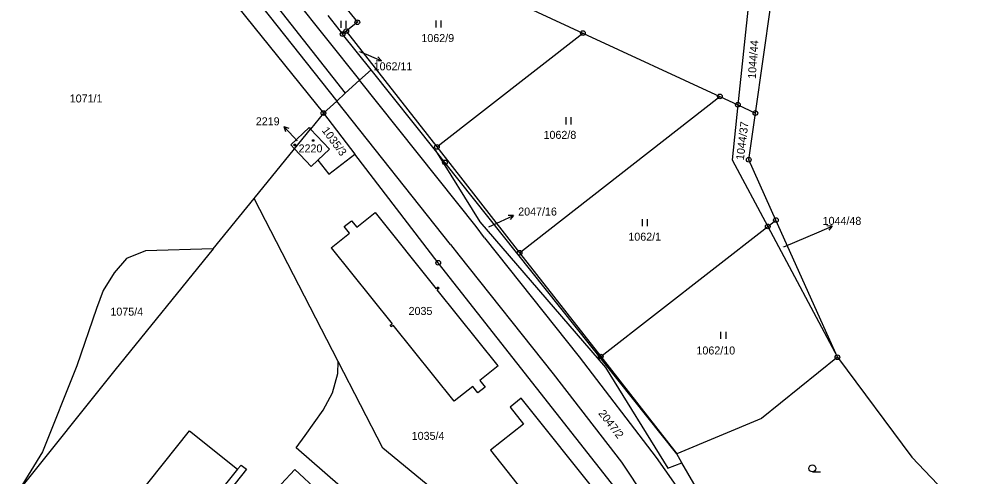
# Model space of a CAD drawing. Extents: x -795483 to -789093, y -1112258 to -1108741.
# Drawn here: x -792402.3 to -792200.5, y -1109355.1 to -1109257.9 of the extents above; entities that cross this region are included whole.
import ezdxf

# ---------------------------------------------------------------- set-up
doc = ezdxf.new("R2010")
doc.units = 0
for name, color, linetype in [('Komunikace', 7, 'Continuous'), ('Vrstva 1', 7, 'Continuous'), ('Vrstva 14', 7, 'Continuous'), ('Vrstva 15', 7, 'Continuous'), ('Vrstva 16', 7, 'Continuous'), ('Vrstva 2', 7, 'Continuous'), ('Vrstva 23', 7, 'Continuous'), ('Vrstva 25', 7, 'Continuous'), ('Vrstva 28', 7, 'Continuous')]:
    doc.layers.add(name, color=color, linetype=linetype)

msp = doc.modelspace()

# ---------------------------------------------------------------- linework, layer by layer
at = {"layer": 'Komunikace'}
for p, q in [((-792330.04, -1109264.77), (-792328.11, -1109265.6)), ((-792343.22, -1109283.83), (-792344.03, -1109282.95)), ((-792302.51, -1109302.09), (-792300.02, -1109300.94)), ((-792239.88, -1109306.37), (-792232.35, -1109303.14))]:
    msp.add_line(p, q, dxfattribs=at)
at = {"layer": 'Vrstva 1'}
for p, q in [((-792400.45, -1109199.92), (-792337.66, -1109277.91)), ((-792386.48, -1109205.79), (-792333.03, -1109273.68)), ((-792305.77, -1109250.11), (-792282.55, -1109260.87)), ((-792247.22, -1109253), (-792249.63, -1109276.13)), ((-792333.9, -1109254.3), (-792330.47, -1109258.59)), ((-792245.9, -1109277.88), (-792242.64, -1109254.93)), ((-792336.71, -1109257.17), (-792333.6, -1109261.08)), ((-792330.47, -1109258.59), (-792332.82, -1109260.46)), ((-792332.82, -1109260.46), (-792333.6, -1109261.08)), ((-792327.55, -1109268.68), (-792333.6, -1109261.08)), ((-792332.82, -1109260.46), (-792313.57, -1109285.1)), ((-792313.57, -1109285.1), (-792282.55, -1109260.87)), ((-792282.55, -1109260.87), (-792253.44, -1109274.36)), ((-792327.55, -1109268.68), (-792329.98, -1109270.9)), ((-792313.85, -1109285.88), (-792327.55, -1109268.68)), ((-792329.98, -1109270.9), (-792333.03, -1109273.68)), ((-792333.03, -1109273.68), (-792334.86, -1109275.35)), ((-792337.66, -1109277.91), (-792334.86, -1109275.35)), ((-792296, -1109307.6), (-792253.44, -1109274.36)), ((-792253.44, -1109274.36), (-792249.63, -1109276.13)), ((-792249.63, -1109276.13), (-792250.84, -1109287.81)), ((-792249.63, -1109276.13), (-792245.9, -1109277.88)), ((-792337.66, -1109277.91), (-792340.4, -1109281.29)), ((-792337.66, -1109277.91), (-792330.98, -1109286.63)), ((-792247.31, -1109287.81), (-792245.9, -1109277.88)), ((-792344.6, -1109284.67), (-792340.7, -1109280.97)), ((-792343.82, -1109285.51), (-792340.4, -1109281.29)), ((-792340.7, -1109280.97), (-792340.4, -1109281.29)), ((-792340.4, -1109281.29), (-792336.36, -1109285.54)), ((-792352.36, -1109296.04), (-792343.82, -1109285.51)), ((-792343.82, -1109285.51), (-792344.6, -1109284.67)), ((-792340.31, -1109289.26), (-792343.82, -1109285.51)), ((-792336.36, -1109285.54), (-792338.84, -1109287.88)), ((-792313.85, -1109285.88), (-792304.45, -1109301.03)), ((-792311.86, -1109288.38), (-792313.85, -1109285.88)), ((-792313.57, -1109285.1), (-792296, -1109307.6)), ((-792338.84, -1109287.88), (-792340.31, -1109289.26)), ((-792338.84, -1109287.88), (-792336.54, -1109290.89)), ((-792336.54, -1109290.89), (-792330.98, -1109286.63)), ((-792313.28, -1109309.74), (-792330.98, -1109286.63)), ((-792250.84, -1109287.81), (-792243.28, -1109302.01)), ((-792241.55, -1109300.66), (-792247.31, -1109287.81)), ((-792262.6, -1109350.37), (-792311.86, -1109288.38)), ((-792361.07, -1109306.78), (-792352.36, -1109296.04)), ((-792334.51, -1109330.77), (-792352.36, -1109296.04)), ((-792330.57, -1109302.19), (-792326.66, -1109299.05)), ((-792326.66, -1109299.05), (-792313.69, -1109315.25)), ((-792333.26, -1109302.04), (-792331.7, -1109300.79)), ((-792332.13, -1109303.45), (-792333.26, -1109302.04)), ((-792331.7, -1109300.79), (-792330.57, -1109302.19)), ((-792304.45, -1109301.03), (-792277.75, -1109332.01)), ((-792278.74, -1109329.7), (-792243.28, -1109302.01)), ((-792243.28, -1109302.01), (-792241.55, -1109300.66)), ((-792243.28, -1109302.01), (-792228.47, -1109329.84)), ((-792228.47, -1109329.84), (-792241.55, -1109300.66)), ((-792336.03, -1109306.59), (-792332.13, -1109303.45)), ((-792361.07, -1109306.78), (-792382.01, -1109332.59)), ((-792375.45, -1109307.18), (-792379.5, -1109308.85)), ((-792361.07, -1109306.78), (-792375.45, -1109307.18)), ((-792336.03, -1109306.59), (-792323.1, -1109322.72)), ((-792296, -1109307.6), (-792278.74, -1109329.7)), ((-792379.5, -1109308.85), (-792382.14, -1109311.85)), ((-792275.7, -1109357.64), (-792313.28, -1109309.74)), ((-792382.14, -1109311.85), (-792384.47, -1109315.62)), ((-792384.47, -1109315.62), (-792385.91, -1109319.46)), ((-792313.28, -1109314.92), (-792313.69, -1109315.25)), ((-792313.09, -1109315.16), (-792313.5, -1109315.49)), ((-792300.54, -1109331.64), (-792313.5, -1109315.49)), ((-792313.09, -1109315.16), (-792313.28, -1109314.92)), ((-792385.91, -1109319.46), (-792390.03, -1109331.66)), ((-792323.49, -1109323.04), (-792323.1, -1109322.72)), ((-792323.28, -1109323.29), (-792323.49, -1109323.04)), ((-792323.28, -1109323.29), (-792322.89, -1109322.98)), ((-792309.9, -1109339.2), (-792322.89, -1109322.98)), ((-792278.74, -1109329.7), (-792262.6, -1109350.37)), ((-792228.47, -1109329.84), (-792244.61, -1109342.89)), ((-792228.47, -1109329.84), (-792212.68, -1109351.05)), ((-792390.03, -1109331.66), (-792397.33, -1109349.96)), ((-792334.62, -1109333.3), (-792334.51, -1109330.77)), ((-792325.04, -1109349.18), (-792334.51, -1109330.77)), ((-792300.54, -1109331.64), (-792304.42, -1109334.77)), ((-792277.75, -1109332.01), (-792264.49, -1109353.45)), ((-792382.01, -1109332.59), (-792402.35, -1109358)), ((-792335.73, -1109337.38), (-792334.62, -1109333.3)), ((-792305.96, -1109336.02), (-792309.9, -1109339.2)), ((-792304.85, -1109337.4), (-792305.96, -1109336.02)), ((-792303.3, -1109336.16), (-792304.85, -1109337.4)), ((-792304.42, -1109334.77), (-792303.3, -1109336.16)), ((-792337.75, -1109341.11), (-792335.73, -1109337.38)), ((-792295.67, -1109338.55), (-792297.98, -1109340.48)), ((-792274.12, -1109365.52), (-792295.67, -1109338.55)), ((-792341.55, -1109346.47), (-792337.75, -1109341.11)), ((-792297.98, -1109340.48), (-792295.16, -1109344.03)), ((-792295.16, -1109344.03), (-792302.19, -1109349.6)), ((-792244.61, -1109342.89), (-792262.6, -1109350.37)), ((-792385.48, -1109369.75), (-792366.15, -1109345.46)), ((-792366.15, -1109345.46), (-792355.93, -1109353.62)), ((-792343.43, -1109349.12), (-792341.55, -1109346.47)), ((-792397.33, -1109349.96), (-792402.35, -1109358)), ((-792272.12, -1109411.1), (-792343.43, -1109349.12)), ((-792286.73, -1109380.65), (-792325.04, -1109349.18)), ((-792302.19, -1109349.6), (-792283.51, -1109373.07)), ((-792261.5, -1109352.29), (-792262.6, -1109350.37)), ((-792264.49, -1109353.45), (-792261.5, -1109352.29)), ((-792245.94, -1109379.28), (-792261.5, -1109352.29)), ((-792212.68, -1109351.05), (-792200.52, -1109363.8)), ((-792354.04, -1109353.67), (-792374.75, -1109379.66)), ((-792355.93, -1109353.62), (-792355.18, -1109352.77)), ((-792355.18, -1109352.77), (-792354.04, -1109353.67))]:
    msp.add_line(p, q, dxfattribs=at)
at = {"layer": 'Vrstva 16'}
for p, q in [((-792328.11, -1109265.6), (-792325.36, -1109266.8)), ((-792325.36, -1109266.8), (-792326.47, -1109266.86)), ((-792325.36, -1109266.8), (-792326.08, -1109265.94)), ((-792344.03, -1109282.95), (-792346.06, -1109280.74)), ((-792346.06, -1109280.74), (-792345.75, -1109281.81)), ((-792346.06, -1109280.74), (-792345.02, -1109281.14)), ((-792300.02, -1109300.94), (-792297.29, -1109299.69)), ((-792297.29, -1109299.69), (-792298.41, -1109299.65)), ((-792297.29, -1109299.69), (-792297.99, -1109300.56)), ((-792232.35, -1109303.14), (-792229.59, -1109301.96)), ((-792229.59, -1109301.96), (-792230.71, -1109301.89)), ((-792229.59, -1109301.96), (-792230.31, -1109302.81))]:
    msp.add_line(p, q, dxfattribs=at)
at = {"layer": 'Vrstva 2'}
for p, q in [((-792345.45, -1109251.45), (-792329.98, -1109270.9)), ((-792350.85, -1109255.18), (-792334.86, -1109275.35)), ((-792305.22, -1109302.05), (-792329.98, -1109270.9)), ((-792310.66, -1109305.87), (-792334.86, -1109275.35)), ((-792303.45, -1109304.43), (-792305.22, -1109302.05)), ((-792310.66, -1109305.87), (-792308.88, -1109308.13)), ((-792303.45, -1109304.43), (-792283.35, -1109329.73)), ((-792308.88, -1109308.13), (-792288.88, -1109333.39)), ((-792283.35, -1109329.73), (-792267.01, -1109351.14)), ((-792288.88, -1109333.39), (-792274.37, -1109352.18)), ((-792274.37, -1109352.18), (-792267.53, -1109362.33)), ((-792267.01, -1109351.14), (-792259.27, -1109362.07)), ((-792355.93, -1109353.62), (-792375.26, -1109377.83)), ((-792346.63, -1109356.84), (-792343.78, -1109353.71)), ((-792343.78, -1109353.71), (-792338.74, -1109358.38))]:
    msp.add_line(p, q, dxfattribs=at)
at = {"layer": 'Vrstva 23'}
for p, q in [((-792333.94, -1109259.75), (-792333.94, -1109258.25)), ((-792332.94, -1109258.25), (-792332.94, -1109259.75)), ((-792313.75, -1109259.71), (-792313.75, -1109258.21)), ((-792312.75, -1109258.21), (-792312.75, -1109259.71)), ((-792286.09, -1109280.3), (-792286.09, -1109278.8)), ((-792285.09, -1109278.8), (-792285.09, -1109280.3)), ((-792269.92, -1109301.96), (-792269.92, -1109300.46)), ((-792268.92, -1109300.46), (-792268.92, -1109301.96)), ((-792253.21, -1109325.9), (-792253.21, -1109324.4)), ((-792252.21, -1109324.4), (-792252.21, -1109325.9)), ((-792233.79, -1109354.22), (-792232.04, -1109354.22))]:
    msp.add_line(p, q, dxfattribs=at)
msp.add_circle((-792233.79, -1109353.47), 0.75, dxfattribs=at)
at = {"layer": 'Vrstva 25'}
for p, q in [((-792340, -1109283.56), (-792339.7, -1109283.56)), ((-792340, -1109283.86), (-792340, -1109283.56)), ((-792339.7, -1109283.86), (-792340, -1109283.86)), ((-792339.7, -1109283.56), (-792339.7, -1109283.86)), ((-792343.91, -1109284.53), (-792343.61, -1109284.53)), ((-792343.91, -1109284.83), (-792343.91, -1109284.53)), ((-792343.61, -1109284.83), (-792343.91, -1109284.83)), ((-792343.61, -1109284.53), (-792343.61, -1109284.83))]:
    msp.add_line(p, q, dxfattribs=at)
at = {"layer": 'Vrstva 28'}
for centre, radius in [((-792330.47, -1109258.59), 0.5), ((-792330.47, -1109258.59), 0.01), ((-792333.6, -1109261.08), 0.5), ((-792333.6, -1109261.08), 0.01), ((-792332.82, -1109260.46), 0.5), ((-792332.82, -1109260.46), 0.01), ((-792282.55, -1109260.87), 0.5), ((-792282.55, -1109260.87), 0.01), ((-792253.44, -1109274.36), 0.5), ((-792253.44, -1109274.36), 0.01), ((-792249.63, -1109276.13), 0.5), ((-792337.66, -1109277.91), 0.5), ((-792249.63, -1109276.13), 0.01), ((-792245.9, -1109277.88), 0.5), ((-792337.66, -1109277.91), 0.01), ((-792245.9, -1109277.88), 0.01), ((-792313.57, -1109285.1), 0.5), ((-792313.57, -1109285.1), 0.01), ((-792311.86, -1109288.38), 0.5), ((-792247.31, -1109287.81), 0.5), ((-792247.31, -1109287.81), 0.01), ((-792311.86, -1109288.38), 0.01), ((-792243.28, -1109302.01), 0.5), ((-792243.28, -1109302.01), 0.01), ((-792241.55, -1109300.66), 0.5), ((-792241.55, -1109300.66), 0.01), ((-792296, -1109307.6), 0.5), ((-792296, -1109307.6), 0.01), ((-792313.28, -1109309.74), 0.5), ((-792313.28, -1109309.74), 0.01), ((-792278.74, -1109329.7), 0.5), ((-792278.74, -1109329.7), 0.01), ((-792228.47, -1109329.84), 0.5), ((-792228.47, -1109329.84), 0.01)]:
    msp.add_circle(centre, radius, dxfattribs=at)

# ---------------------------------------------------------------- texts
at = {"layer": 'Vrstva 14'}
for s, height, p in [('1062/9', 1.7, (-792316.86, -1109262.79)), ('1062/11', 0.1, (-792330.29, -1109264.77)), ('1071/1', 1.7, (-792391.57, -1109275.64)), ('1062/8', 1.7, (-792290.91, -1109283.38)), ('2047/16', 0.1, (-792302.51, -1109302.09)), ('1062/1', 1.7, (-792272.89, -1109305.04)), ('1044/48', 0.1, (-792240.16, -1109306.37)), ('1075/4', 1.7, (-792382.93, -1109320.98)), ('1062/10', 1.7, (-792258.42, -1109329.24)), ('1035/4', 1.7, (-792318.92, -1109347.4))]:
    msp.add_text(s, height=height, dxfattribs=at).set_placement(p)
for s, rotation, p in [('1044/44', 86.061, (-792245.83, -1109270.66)), ('1044/37', 82.8873, (-792248.37, -1109287.97)), ('1035/3', 306.6012, (-792338.1, -1109281.61)), ('2047/2', 307.6731, (-792279.34, -1109341.8))]:
    msp.add_text(s, height=1.7, rotation=rotation, dxfattribs=at).set_placement(p)
at = {"layer": 'Vrstva 15'}
for s, height, p in [('2219', 0.1, (-792343.22, -1109283.83)), ('2220', 1.7, (-792342.95, -1109286.26)), ('2035', 1.7, (-792319.58, -1109320.83))]:
    msp.add_text(s, height=height, dxfattribs=at).set_placement(p)
at = {"layer": 'Vrstva 16'}
for s, p in [('1062/11', (-792327, -1109268.8)), ('2219', (-792352.04, -1109280.5)), ('2047/16', (-792296.29, -1109299.69)), ('1044/48', (-792231.62, -1109301.67))]:
    msp.add_text(s, height=1.7, dxfattribs=at).set_placement(p)

doc.saveas('drawing.dxf')
